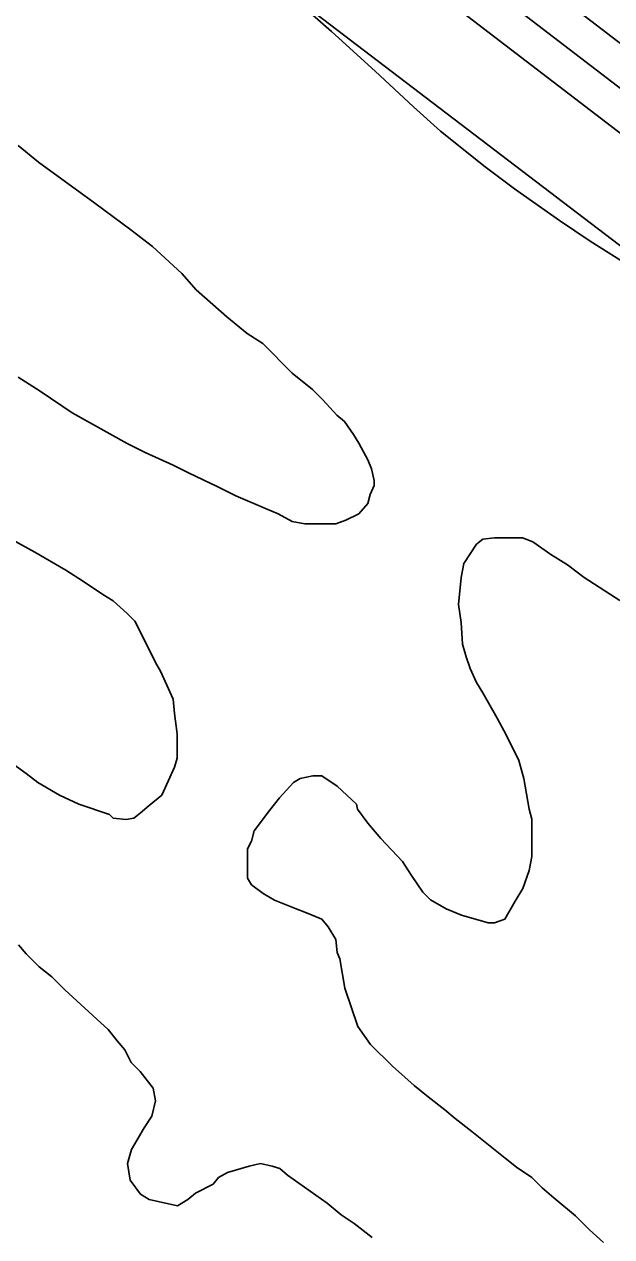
# Model space of a CAD drawing. Extents: x 3324104 to 3361979, y 612876 to 638273.
# Drawn here: x 3352826 to 3353072, y 631108 to 631618 of the extents above; entities that cross this region are included whole.
import ezdxf

# ---------------------------------------------------------------- set-up
doc = ezdxf.new("R2010")
doc.units = 0
for name, color, linetype in [('V-ROAD-CNTR', 7, 'Continuous'), ('V-SITE-VEGE', 7, 'Continuous'), ('V-TOPO-SHOR', 7, 'Continuous')]:
    doc.layers.add(name, color=color, linetype=linetype)

msp = doc.modelspace()

# ---------------------------------------------------------------- linework, layer by layer
at = {"layer": 'V-ROAD-CNTR'}
for points in [[(3351453.95, 632855.6), (3351772.28, 632605.92), (3352653.48, 631933.57), (3353856.95, 631011.71), (3354465.06, 630546.4)], [(3351617.84, 632688.92), (3351753.93, 632582.19), (3352635.26, 631909.74), (3353838.71, 630987.89), (3354716.72, 630316.06)], [(3351763.1, 632594.05), (3352644.37, 631921.65), (3353847.83, 630999.8), (3354725.37, 630328.33)]]:
    msp.add_lwpolyline(points, dxfattribs=at)
at = {"layer": 'V-SITE-VEGE'}
for p, q in [((3352946.54, 631621.96), (3352954.61, 631614.97)), ((3352954.61, 631614.97), (3352972.9, 631598.32)), ((3352972.9, 631598.32), (3352989.04, 631583.28)), ((3352989.04, 631583.28), (3353000.33, 631573.07)), ((3353000.33, 631573.07), (3353019.16, 631558.03)), ((3352831.55, 631560.06), (3352822.94, 631567.05)), ((3352855.21, 631542.88), (3352831.55, 631560.06)), ((3353019.16, 631558.03), (3353031.52, 631548.9)), ((3353031.52, 631548.9), (3353050.35, 631535.48)), ((3352870.27, 631531.6), (3352855.21, 631542.88)), ((3353050.35, 631535.48), (3353063.25, 631526.88)), ((3352879.41, 631524.61), (3352870.27, 631531.6)), ((3352891.78, 631513.33), (3352879.41, 631524.61)), ((3353063.25, 631526.88), (3353081, 631515.6)), ((3352897.7, 631506.35), (3352891.78, 631513.33)), ((3352910.61, 631495.07), (3352897.7, 631506.35)), ((3352919.21, 631488.09), (3352910.61, 631495.07)), ((3352925.67, 631483.79), (3352919.21, 631488.09)), ((3352938.04, 631471.44), (3352925.67, 631483.79)), ((3352946.64, 631464.45), (3352938.04, 631471.44)), ((3352823, 631469.75), (3352832.14, 631463.84)), ((3352832.14, 631463.84), (3352845.59, 631454.71)), ((3352950.95, 631460.15), (3352946.64, 631464.45)), ((3352956.86, 631453.71), (3352950.95, 631460.15)), ((3352845.59, 631454.71), (3352868.71, 631441.82)), ((3352960.09, 631451.02), (3352956.86, 631453.71)), ((3352963.86, 631445.65), (3352960.09, 631451.02)), ((3352868.71, 631441.82), (3352876.24, 631438.07)), ((3352966.01, 631441.89), (3352963.86, 631445.65)), ((3352969.78, 631434.9), (3352966.01, 631441.89)), ((3352876.24, 631438.07), (3352888.07, 631432.7)), ((3352888.07, 631432.7), (3352894.52, 631429.48)), ((3352971.39, 631431.14), (3352969.78, 631434.9)), ((3352972.47, 631426.3), (3352971.39, 631431.14)), ((3352894.52, 631429.48), (3352906.89, 631423.57)), ((3352972.47, 631424.15), (3352972.47, 631426.3)), ((3352906.89, 631423.57), (3352914.42, 631419.81)), ((3352969.79, 631416.62), (3352970.86, 631420.39)), ((3352970.86, 631420.39), (3352972.47, 631424.15)), ((3352914.42, 631419.81), (3352926.79, 631414.44)), ((3352966.03, 631412.32), (3352969.79, 631416.62)), ((3352926.79, 631414.44), (3352932.16, 631412.3)), ((3352932.16, 631412.3), (3352938.08, 631409.08)), ((3352960.65, 631409.63), (3352966.03, 631412.32)), ((3352938.08, 631409.08), (3352943.45, 631408.01)), ((3352943.45, 631408.01), (3352956.36, 631408.01)), ((3352956.36, 631408.01), (3352960.65, 631409.63)), ((3352830.03, 631396.11), (3352820.36, 631401.48)), ((3353018.18, 631401.6), (3353015.49, 631399.45)), ((3353023.02, 631402.14), (3353018.18, 631401.6)), ((3353034.84, 631402.15), (3353023.02, 631402.14)), ((3353039.14, 631400.54), (3353034.84, 631402.15)), ((3353046.67, 631395.17), (3353039.14, 631400.54)), ((3352842.94, 631388.59), (3352830.03, 631396.11)), ((3353015.49, 631399.45), (3353010.12, 631391.38)), ((3353053.66, 631390.88), (3353046.67, 631395.17)), ((3353010.12, 631391.38), (3353009.05, 631385.47)), ((3353060.66, 631385.5), (3353053.66, 631390.88)), ((3352850.47, 631383.76), (3352842.94, 631388.59)), ((3353009.05, 631385.47), (3353007.98, 631374.18)), ((3353075.71, 631375.84), (3353060.66, 631385.5)), ((3352858.54, 631378.39), (3352850.47, 631383.76)), ((3352862.84, 631375.7), (3352858.54, 631378.39)), ((3352868.76, 631370.33), (3352862.84, 631375.7)), ((3352871.98, 631367.11), (3352868.76, 631370.33)), ((3353007.98, 631374.18), (3353009.06, 631366.66)), ((3352881.14, 631348.84), (3352871.98, 631367.11)), ((3353009.06, 631366.66), (3353009.61, 631357.52)), ((3353009.61, 631357.52), (3353011.22, 631352.14)), ((3352882.75, 631346.15), (3352881.14, 631348.84)), ((3353011.22, 631352.14), (3353012.84, 631347.31)), ((3352888.13, 631334.33), (3352882.75, 631346.15)), ((3353012.84, 631347.31), (3353015.53, 631341.4)), ((3353015.53, 631341.4), (3353018.22, 631337.09)), ((3352888.67, 631328.41), (3352888.13, 631334.33)), ((3353018.22, 631337.09), (3353024.14, 631326.35)), ((3352889.75, 631319.81), (3352888.67, 631328.41)), ((3353024.14, 631326.35), (3353027.91, 631319.36)), ((3352889.76, 631309.6), (3352889.75, 631319.81)), ((3353027.91, 631319.36), (3353033.29, 631308.61)), ((3352816.65, 631310.09), (3352826.33, 631303.11)), ((3352888.69, 631305.83), (3352889.76, 631309.6)), ((3353033.29, 631308.61), (3353035.44, 631301.09)), ((3352826.33, 631303.11), (3352831.17, 631299.35)), ((3352883.32, 631294.01), (3352888.69, 631305.83)), ((3352831.17, 631299.35), (3352840.31, 631293.98)), ((3352938.68, 631299.42), (3352932.77, 631292.96)), ((3352941.37, 631301.03), (3352938.68, 631299.42)), ((3352946.75, 631302.11), (3352941.37, 631301.03)), ((3352950.51, 631302.11), (3352946.75, 631302.11)), ((3352956.96, 631297.82), (3352950.51, 631302.11)), ((3353035.44, 631301.09), (3353037.6, 631288.19)), ((3352840.31, 631293.98), (3352848.38, 631290.22)), ((3352877.95, 631289.7), (3352883.32, 631294.01)), ((3352932.77, 631292.96), (3352928.48, 631287.59)), ((3352965.03, 631290.29), (3352956.96, 631297.82)), ((3352848.38, 631290.22), (3352861.28, 631285.93)), ((3352874.19, 631286.47), (3352877.95, 631289.7)), ((3352965.57, 631288.15), (3352965.03, 631290.29)), ((3352969.87, 631282.23), (3352965.57, 631288.15)), ((3353037.6, 631288.19), (3353038.68, 631283.89)), ((3352861.28, 631285.93), (3352862.9, 631284.32)), ((3352862.9, 631284.32), (3352868.27, 631283.78)), ((3352868.27, 631283.78), (3352871.5, 631284.32)), ((3352871.5, 631284.32), (3352874.19, 631286.47)), ((3352928.48, 631287.59), (3352922.03, 631278.98)), ((3353038.68, 631283.89), (3353038.69, 631268.3)), ((3352922.03, 631278.98), (3352920.96, 631274.68)), ((3352975.25, 631275.79), (3352969.87, 631282.23)), ((3352920.96, 631274.68), (3352919.35, 631271.45)), ((3352984.4, 631266.12), (3352975.25, 631275.79)), ((3352919.35, 631271.45), (3352919.36, 631259.09)), ((3353038.69, 631268.3), (3353037.62, 631262.39)), ((3352988.16, 631260.2), (3352984.4, 631266.12)), ((3353037.62, 631262.39), (3353034.94, 631254.86)), ((3352919.36, 631259.09), (3352920.97, 631256.4)), ((3352993.01, 631253.22), (3352988.16, 631260.2)), ((3352920.97, 631256.4), (3352925.81, 631252.64)), ((3352925.81, 631252.64), (3352930.65, 631249.96)), ((3352996.23, 631250), (3352993.01, 631253.22)), ((3353034.94, 631254.86), (3353031.71, 631249.48)), ((3352930.65, 631249.96), (3352939.79, 631246.2)), ((3353002.69, 631246.24), (3352996.23, 631250)), ((3353031.71, 631249.48), (3353027.42, 631241.95)), ((3352939.79, 631246.2), (3352944.09, 631244.59)), ((3352944.09, 631244.59), (3352950.55, 631241.91)), ((3352950.55, 631241.91), (3352953.24, 631238.68)), ((3353009.14, 631243.55), (3353002.69, 631246.24)), ((3353020.43, 631240.34), (3353009.14, 631243.55)), ((3353027.42, 631241.95), (3353023.12, 631240.34)), ((3352953.24, 631238.68), (3352956.46, 631233.31)), ((3353023.12, 631240.34), (3353020.43, 631240.34)), ((3352956.46, 631233.31), (3352957.01, 631227.93)), ((3352826.38, 631227.31), (3352823.15, 631231.07)), ((3352831.76, 631221.94), (3352826.38, 631227.31)), ((3352957.01, 631227.93), (3352958.08, 631225.24)), ((3352837.14, 631217.64), (3352831.76, 631221.94)), ((3352958.08, 631225.24), (3352960.24, 631212.89)), ((3352842.52, 631212.27), (3352837.14, 631217.64)), ((3352855.96, 631199.92), (3352842.52, 631212.27)), ((3352960.24, 631212.89), (3352965.63, 631196.76)), ((3352860.8, 631195.62), (3352855.96, 631199.92)), ((3352965.63, 631196.76), (3352971.01, 631189.23)), ((3352864.57, 631190.78), (3352860.8, 631195.62)), ((3352867.8, 631187.02), (3352864.57, 631190.78)), ((3352870.49, 631181.65), (3352867.8, 631187.02)), ((3352971.01, 631189.23), (3352980.15, 631180.1)), ((3352874.25, 631177.89), (3352870.49, 631181.65)), ((3352879.63, 631170.9), (3352874.25, 631177.89)), ((3352980.15, 631180.1), (3352989.3, 631172.05)), ((3352880.71, 631165.53), (3352879.63, 631170.9)), ((3352989.3, 631172.05), (3352995.21, 631167.21)), ((3352879.1, 631159.08), (3352880.71, 631165.53)), ((3352995.21, 631167.21), (3353002.2, 631161.84)), ((3353002.2, 631161.84), (3353006.5, 631158.08)), ((3352875.88, 631154.23), (3352879.1, 631159.08)), ((3353006.5, 631158.08), (3353013.5, 631152.71)), ((3352870.51, 631145.09), (3352875.88, 631154.23)), ((3353013.5, 631152.71), (3353027.48, 631141.43)), ((3352868.9, 631139.18), (3352870.51, 631145.09)), ((3353027.48, 631141.43), (3353032.32, 631137.67)), ((3352869.98, 631132.19), (3352868.9, 631139.18)), ((3352910.83, 631135.44), (3352907.07, 631133.29)), ((3352919.97, 631138.14), (3352910.83, 631135.44)), ((3352924.81, 631139.21), (3352919.97, 631138.14)), ((3352929.65, 631138.14), (3352924.81, 631139.21)), ((3352932.87, 631137.07), (3352929.65, 631138.14)), ((3352936.1, 631134.38), (3352932.87, 631137.07)), ((3353032.32, 631137.67), (3353038.77, 631133.37)), ((3352874.29, 631126.28), (3352869.98, 631132.19)), ((3352904.92, 631130.6), (3352897.4, 631126.83)), ((3352907.07, 631133.29), (3352904.92, 631130.6)), ((3352952.77, 631122.57), (3352936.1, 631134.38)), ((3353038.77, 631133.37), (3353043.08, 631129.08)), ((3352878.05, 631124.13), (3352874.29, 631126.28)), ((3352897.4, 631126.83), (3352894.18, 631124.14)), ((3353043.08, 631129.08), (3353047.92, 631124.78)), ((3353047.92, 631124.78), (3353057.06, 631117.26)), ((3352889.88, 631121.45), (3352878.05, 631124.13)), ((3352894.18, 631124.14), (3352889.88, 631121.45)), ((3352958.69, 631117.73), (3352952.77, 631122.57)), ((3352964.07, 631113.97), (3352958.69, 631117.73)), ((3353057.06, 631117.26), (3353062.98, 631111.35)), ((3352971.6, 631108.07), (3352964.07, 631113.97)), ((3353062.98, 631111.35), (3353068.9, 631105.97))]:
    msp.add_line(p, q, dxfattribs=at)
at = {"layer": 'V-TOPO-SHOR'}
msp.add_lwpolyline([(3355698.29, 629604.29), (3355016.19, 630091.54), (3354511.02, 630466.64), (3354478.9, 630460.15), (3354182.88, 630678.15), (3354131.37, 630729.48), (3353725.96, 631024.41), (3353513.58, 631191.14), (3352731.68, 631787.47), (3352541.83, 631931.75), (3352261.88, 632146.56)], dxfattribs=at)

doc.saveas('drawing.dxf')
